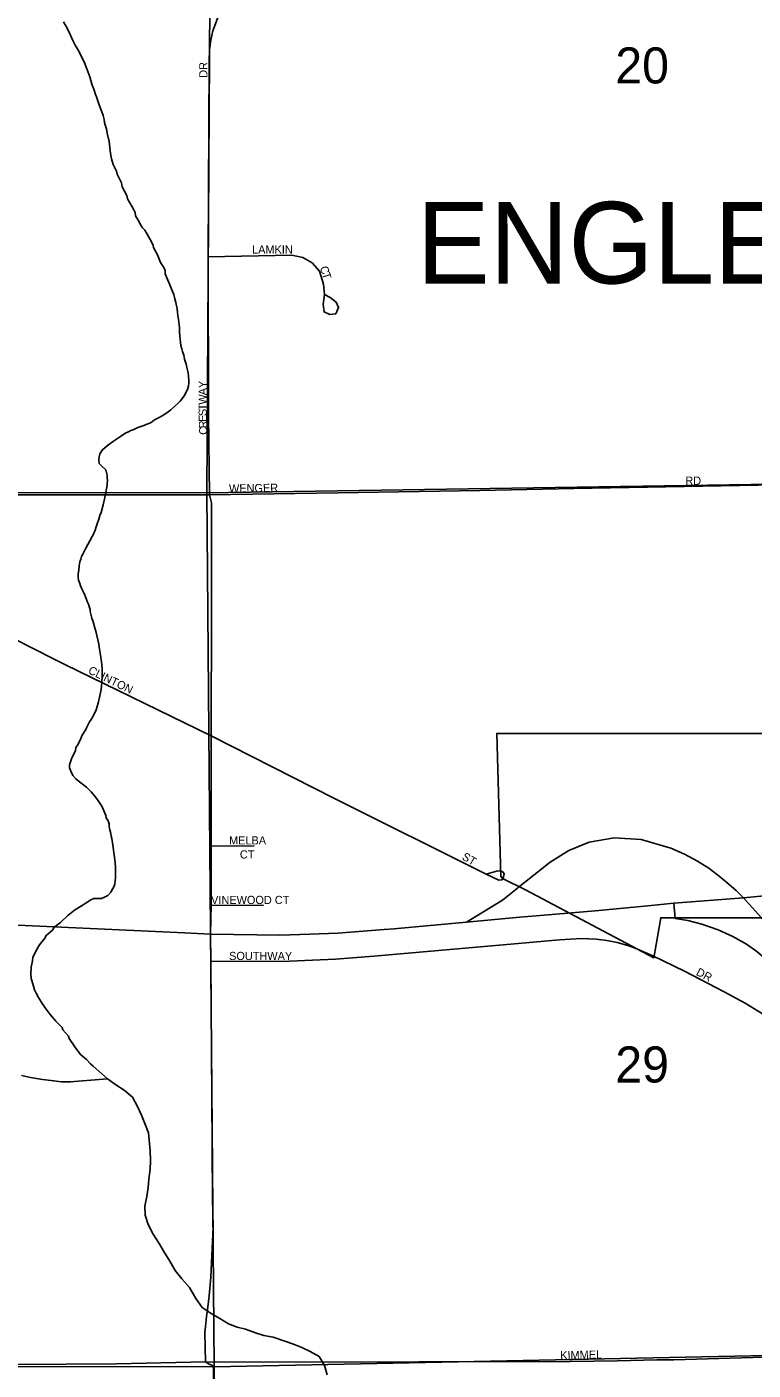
# Model space of a CAD drawing. Extents: x -209 to 4852, y 0 to 905.
# Drawn here: x 301.87 to 318.72, y 258.31 to 289.5 of the extents above; entities that cross this region are included whole.
import ezdxf

# ---------------------------------------------------------------- set-up
doc = ezdxf.new("R2010")
doc.units = 0
for name, color, linetype in [('GM_X_Airport_Location_Class_2', 7, 'Continuous'), ('GM_X_Airport_Location_Class_3', 7, 'Continuous'), ('GM_X_Corporation_Text', 7, 'Continuous'), ('GM_X_County_Road', 7, 'Continuous'), ('GM_X_County_Subdivision_Text', 7, 'Continuous'), ('GM_X_Minor_River', 7, 'Continuous'), ('GM_X_Rail_Line', 7, 'Continuous'), ('GM_X_Rail_Line_Text', 7, 'Continuous'), ('GM_X_Township_Road_Text', 7, 'Continuous'), ('GM_X_US_Location', 7, 'Continuous')]:
    doc.layers.add(name, color=color, linetype=linetype)

msp = doc.modelspace()

# ---------------------------------------------------------------- linework, layer by layer
at = {"layer": 'GM_X_Airport_Location_Class_2'}
for points in [[(306.151, 276.018), (306.154, 278.445), (306.104, 278.631), (306.08, 280.477), (306.078, 284.16), (306.1, 288.69), (306.105, 288.965), (306.136, 289.184), (306.182, 289.408), (306.755, 290.932), (306.847, 291.166), (306.919, 291.465), (306.951, 291.65), (306.96, 292.793), (306.941, 295.117)], [(308.77, 283.284), (308.744, 283.05), (308.766, 282.879), (308.897, 282.816), (309.034, 282.834), (309.099, 282.983), (309.042, 283.109), (308.908, 283.213), (308.77, 283.284), (308.752, 283.526), (308.655, 283.823), (308.491, 284.016), (308.269, 284.142), (308.016, 284.194), (306.078, 284.16)], [(306.104, 278.631), (309.088, 278.679), (312.38, 278.737), (314.558, 278.78), (318.401, 278.848), (321.413, 278.904), (323.667, 278.95), (326.212, 279)], [(302.751, 274.698), (302.5, 274.82), (299.083, 276.552), (298.695, 276.76), (298.154, 277.102), (297.632, 277.464), (296.587, 278.211), (296.437, 278.312), (296.243, 278.443), (295.999, 278.584), (295.748, 278.697)], [(296.313, 278.705), (296.382, 278.706), (300.751, 278.634), (306.104, 278.631)], [(306.137, 268.801), (306.144, 269.101), (306.146, 270.479), (306.148, 273.04), (306.151, 276.018)], [(312.527, 269.829), (312.793, 269.907), (312.899, 269.892), (312.94, 269.833), (312.928, 269.764), (312.891, 269.699), (312.815, 269.687), (312.527, 269.829), (308.991, 271.59), (306.148, 273.04), (302.751, 274.698)], [(306.146, 270.479), (307.146, 270.485)], [(319.753, 258.64), (316.873, 258.552), (316.481, 258.554), (315.56, 258.527), (313.932, 258.51), (312.115, 258.512), (309.806, 258.502), (306.015, 258.507), (303.946, 258.463), (301.605, 258.442), (301.494, 258.46), (301.357, 258.517), (301.229, 258.621), (300.836, 259.306), (300.487, 259.87), (299.862, 260.938), (298.65, 262.94), (297.427, 264.965), (296.635, 266.302), (296.473, 266.624), (296.353, 266.993), (295.84, 268.912), (295.725, 269.35), (295.703, 269.423)], [(306.1, 238.48), (306.099, 240.648), (306.131, 244.232), (306.178, 249.067), (306.199, 253.9), (306.197, 258.112), (306.198, 258.373), (306.163, 258.431), (306.096, 258.455), (306.015, 258.507), (305.998, 259.187), (306.013, 259.33), (306.04, 259.558), (306.065, 259.773), (306.095, 260.041), (306.138, 260.475), (306.194, 261.63), (306.179, 262.301), (306.16, 264.651), (306.139, 267.799), (306.129, 268.434), (306.137, 268.801)], [(306.144, 269.101), (307.356, 269.105)], [(306.139, 267.799), (307.962, 267.805), (309.031, 267.851), (309.916, 267.921), (312.917, 268.185), (314.228, 268.3), (314.738, 268.333), (315.076, 268.32), (315.321, 268.291), (315.563, 268.242), (315.813, 268.168), (315.98, 268.108), (316.391, 267.928), (317.124, 267.572), (318.041, 267.098), (318.528, 266.831), (319.233, 266.399), (320.088, 265.864), (320.164, 265.831), (320.247, 265.831), (320.567, 266.003)]]:
    msp.add_lwpolyline(points, dxfattribs=at)
at = {"layer": 'GM_X_County_Road'}
for points in [[(304.899, 284.203), (304.811, 284.372), (304.797, 284.425), (304.768, 284.494), (304.695, 284.632), (304.658, 284.686), (304.606, 284.778), (304.554, 284.832), (304.517, 284.894), (304.451, 285.009), (304.392, 285.109), (304.386, 285.185), (304.349, 285.246), (304.312, 285.316), (304.202, 285.508), (304.188, 285.584), (304.078, 285.783), (304.065, 285.875), (303.962, 286.074), (303.948, 286.143), (303.875, 286.304), (303.832, 286.434), (303.811, 286.556), (303.785, 286.762), (303.779, 286.838), (303.729, 287.029), (303.723, 287.09), (303.673, 287.273), (303.667, 287.349), (303.638, 287.441), (303.537, 287.709), (303.486, 287.869), (303.465, 287.923), (303.429, 288.03), (303.407, 288.091), (303.385, 288.145), (303.357, 288.252), (303.328, 288.336), (303.263, 288.519), (303.198, 288.688), (303.125, 288.833), (303.066, 288.949), (303.014, 289.033), (302.985, 289.087), (302.941, 289.164), (302.875, 289.317), (302.802, 289.47), (302.721, 289.616)], [(303.342, 275.922), (303.336, 275.975), (303.314, 276.044), (303.3, 276.097), (303.271, 276.159), (303.249, 276.227), (303.213, 276.304), (303.184, 276.373), (303.147, 276.45), (303.118, 276.519), (303.096, 276.572), (303.068, 276.656), (303.061, 276.725), (303.063, 276.801), (303.072, 276.884), (303.081, 276.983), (303.098, 277.074), (303.122, 277.142), (303.138, 277.202), (303.177, 277.27), (303.233, 277.383), (303.382, 277.669), (303.414, 277.722), (303.453, 277.813), (303.477, 277.888), (303.51, 277.986), (303.541, 278.069), (303.566, 278.153), (303.59, 278.221), (303.639, 278.402), (303.663, 278.501), (303.68, 278.569), (303.688, 278.622), (303.705, 278.682), (303.713, 278.735), (303.722, 278.804), (303.731, 278.887), (303.74, 278.963), (303.734, 279.039), (303.735, 279.092), (303.721, 279.153), (303.699, 279.215), (303.61, 279.3), (303.55, 279.362), (303.536, 279.438), (303.545, 279.514), (303.562, 279.582), (303.624, 279.68), (303.74, 279.776), (303.878, 279.88), (304.04, 279.984), (304.163, 280.073), (304.224, 280.095), (304.278, 280.124), (304.354, 280.153), (304.446, 280.197), (304.584, 280.24), (304.637, 280.262), (304.698, 280.291), (304.752, 280.313), (304.829, 280.373), (304.921, 280.417), (305.005, 280.468), (305.113, 280.535), (305.213, 280.609), (305.305, 280.691), (305.375, 280.751), (305.429, 280.811), (305.483, 280.878), (305.515, 280.931), (305.594, 281.081), (305.618, 281.165), (305.626, 281.225), (305.628, 281.286), (305.622, 281.377), (305.608, 281.469), (305.587, 281.56), (305.566, 281.667), (305.53, 281.782), (305.509, 281.873), (305.481, 281.958), (305.467, 282.026), (305.445, 282.103), (305.419, 282.316), (305.413, 282.415), (305.407, 282.506), (305.388, 282.712), (305.374, 282.788), (305.368, 282.864), (305.355, 282.948), (305.327, 283.101), (305.306, 283.185), (305.277, 283.284), (305.234, 283.391), (305.19, 283.506), (305.117, 283.674), (305.081, 283.766), (305.075, 283.842), (305.046, 283.911), (304.972, 284.027), (304.899, 284.203)], [(303.406, 265.369), (303.347, 265.423), (303.25, 265.524), (303.115, 265.64), (302.982, 265.817), (302.849, 266.01), (302.835, 266.063), (302.708, 266.21), (302.687, 266.271), (302.545, 266.418), (302.411, 266.572), (302.315, 266.696), (302.226, 266.827), (302.138, 266.965), (302.086, 267.065), (302.05, 267.141), (302.021, 267.226), (301.985, 267.355), (301.971, 267.409), (301.965, 267.508), (301.968, 267.667), (302.001, 267.819), (302.01, 267.895), (302.089, 268.053), (302.16, 268.189), (302.292, 268.346), (302.308, 268.399), (302.47, 268.533), (302.494, 268.586), (302.648, 268.704), (302.818, 268.869), (302.972, 268.988), (303.156, 269.098), (303.225, 269.143), (303.287, 269.187), (303.356, 269.232), (303.425, 269.261), (303.539, 269.259), (303.6, 269.265), (303.684, 269.302), (303.745, 269.331), (303.815, 269.406), (303.862, 269.496), (303.893, 269.549), (303.909, 269.602), (303.918, 269.663), (303.927, 269.754), (303.929, 269.86), (303.924, 269.974), (303.919, 270.103), (303.865, 270.5), (303.838, 270.652), (303.823, 270.706), (303.817, 270.774), (303.796, 270.858), (303.782, 270.927), (303.776, 270.995), (303.754, 271.064), (303.71, 271.133), (303.703, 271.187), (303.638, 271.34), (303.609, 271.409), (303.535, 271.524), (303.446, 271.64), (303.364, 271.74), (303.252, 271.849), (303.088, 271.973), (303.005, 272.043), (302.938, 272.12), (302.887, 272.22), (302.858, 272.296), (302.859, 272.365), (302.908, 272.501), (302.995, 272.697), (303.004, 272.765), (303.043, 272.825), (303.105, 272.938), (303.153, 273.051), (303.239, 273.187), (303.263, 273.24), (303.326, 273.36), (303.365, 273.42), (303.412, 273.511), (303.475, 273.639), (303.524, 273.797), (303.565, 273.964), (303.59, 274.116), (303.608, 274.275), (303.619, 274.442), (303.62, 274.495), (303.614, 274.602), (303.602, 274.754), (303.582, 274.914), (303.547, 275.097), (303.541, 275.166), (303.492, 275.364), (303.478, 275.44), (303.428, 275.601), (303.406, 275.685), (303.378, 275.769), (303.342, 275.922)], [(303.406, 265.369), (303.74, 265.076), (303.935, 264.936), (304.13, 264.812), (304.324, 264.649), (304.435, 264.434), (304.53, 264.235), (304.61, 264.036), (304.69, 263.822), (304.729, 263.411), (304.74, 263.175), (304.729, 262.978), (304.703, 262.75), (304.684, 262.553), (304.651, 262.348), (304.609, 262.121), (304.613, 261.908), (304.685, 261.694), (304.803, 261.472), (304.936, 261.257), (305.047, 261.065), (305.187, 260.843), (305.313, 260.628), (305.461, 260.435), (305.64, 260.235), (305.787, 259.974), (305.936, 259.766), (306.146, 259.626), (306.349, 259.516), (306.544, 259.391), (306.747, 259.312), (306.944, 259.263), (307.17, 259.183), (307.366, 259.119), (307.585, 259.078), (307.857, 258.99), (308.053, 258.918), (308.249, 258.839), (308.445, 258.744), (308.648, 258.627), (308.773, 258.42), (308.838, 258.206)], [(301.746, 265.155), (301.958, 265.106), (302.23, 265.063), (302.434, 265.037), (302.677, 265.01), (302.882, 265.007), (303.071, 265.019), (303.74, 265.076)]]:
    msp.add_lwpolyline(points, dxfattribs=at)
at = {"layer": 'GM_X_County_Subdivision_Text'}
for points in [[(318.06, 269.672), (317.929, 269.778), (317.688, 269.963), (317.427, 270.127), (317.124, 270.289), (316.807, 270.43), (316.117, 270.63), (315.494, 270.673), (314.915, 270.573), (314.442, 270.375), (314.005, 270.109), (313.268, 269.515)], [(313.268, 269.515), (313.25, 269.5), (312.904, 269.221), (312.069, 268.712)], [(318.926, 268.789), (318.902, 268.825), (318.495, 269.278), (318.326, 269.448), (318.117, 269.625), (318.06, 269.672)]]:
    msp.add_lwpolyline(points, dxfattribs=at)
at = {"layer": 'GM_X_Minor_River'}
for points in [[(286.633, 298.983), (306.169, 298.948), (306.048, 278.677), (286.724, 278.709)], [(306.169, 298.948), (326.211, 298.849), (326.25, 278.99), (306.048, 278.677)], [(306.048, 278.677), (326.25, 278.99), (326.2, 258.803), (306.215, 258.387)], [(286.724, 278.709), (306.048, 278.677), (306.215, 258.387), (286.671, 258.401), (286.653, 258.613)], [(326.2, 258.803), (326.237, 238.463), (325.389, 238.449), (306.11, 238.466), (306.215, 258.387)], [(306.215, 258.387), (306.11, 238.466), (305.253, 238.43), (286.611, 238.471), (286.671, 258.401)]]:
    msp.add_lwpolyline(points, close=True, dxfattribs=at)
at = {"layer": 'GM_X_Rail_Line'}
msp.add_lwpolyline([(316.875, 269.151), (316.908, 268.796), (317.2, 268.753), (317.527, 268.663), (317.902, 268.535), (318.248, 268.377), (318.565, 268.199), (318.802, 268.03), (319.01, 267.852), (319.329, 267.588), (319.967, 266.761), (320.068, 266.827)], dxfattribs=at)
at = {"layer": 'GM_X_Rail_Line_Text'}
for points in [[(318.495, 269.278), (320.257, 269.447), (320.513, 269.466)], [(316.275, 269.092), (316.875, 269.151), (318.495, 269.278)], [(310.157, 268.54), (310.385, 268.557), (312.069, 268.712), (313.308, 268.829), (313.871, 268.878)], [(313.871, 268.878), (315.049, 268.978), (316.272, 269.091), (316.275, 269.092)], [(301.489, 268.65), (305.524, 268.462)], [(308.432, 268.435), (309.085, 268.456), (310.157, 268.54)], [(305.524, 268.462), (306.129, 268.434), (307.739, 268.412), (308.432, 268.435)]]:
    msp.add_lwpolyline(points, dxfattribs=at)
at = {"layer": 'GM_X_US_Location'}
for points in [[(324.51, 273.095), (312.768, 273.094), (312.861, 269.78), (312.905, 269.726), (313.437, 269.464), (316.411, 267.883), (316.575, 268.815), (321.545, 268.815)], [(321.545, 268.815), (316.575, 268.815), (316.411, 267.883), (313.437, 269.464), (312.905, 269.726), (312.861, 269.78), (312.768, 273.094), (324.51, 273.095)], [(321.545, 268.815), (316.575, 268.815), (316.411, 267.883), (313.437, 269.464), (312.905, 269.726), (312.861, 269.78), (312.768, 273.094), (324.51, 273.095)]]:
    msp.add_lwpolyline(points, dxfattribs=at)

# ---------------------------------------------------------------- texts
at = {"layer": 'GM_X_Airport_Location_Class_3'}
for s, height, rotation, p in [('DR', 0.1894, 90, (306.058, 288.315)), ('LAMKIN', 0.1894, 0, (307.094, 284.234)), ('C', 0.189, 291.6616, (308.658, 283.901)), ('T', 0.189, 287.7436, (308.712, 283.765)), ('Y', 0.189, 90, (306.042, 281.111)), ('A', 0.189, 90, (306.042, 280.945)), ('W', 0.189, 90, (306.042, 280.728)), ('T', 0.189, 90.0273, (306.042, 280.595)), ('S', 0.189, 90.6011, (306.043, 280.462)), ('E', 0.189, 91.8309, (306.047, 280.33)), ('R', 0.189, 92.1192, (306.053, 280.18)), ('C', 0.189, 92.0888, (306.058, 280.03)), ('WENGER', 0.1894, 0.9705, (306.56, 278.684)), ('RD', 0.1894, 0, (317.144, 278.867)), ('CLINTON', 0.1894, 333.8521, (303.276, 274.497)), ('MELBA', 0.1894, 0, (306.561, 270.517)), ('CT', 0.1894, 0, (306.811, 270.191)), ('ST', 0.1894, 330.2568, (311.945, 270.179)), ('VINEWOOD CT', 0.18939, 0, (306.144, 269.134)), ('SOUTHWAY', 0.1894, 0, (306.561, 267.834)), ('DR', 0.1894, 332.1086, (317.377, 267.496)), ('KIMMEL', 0.1894, 1.0225, (314.243, 258.565))]:
    msp.add_text(s, height=height, rotation=rotation, dxfattribs=at).set_placement(p)
at = {"layer": 'GM_X_Corporation_Text'}
msp.add_text('ENGLEWOOD', height=1.8939, rotation=0, dxfattribs=at).set_placement((310.915, 283.539))
at = {"layer": 'GM_X_Township_Road_Text'}
for s, p in [('20', (315.519, 288.183)), ('29', (315.519, 264.991))]:
    msp.add_text(s, height=0.8371, rotation=0, dxfattribs=at).set_placement(p)

doc.saveas('drawing.dxf')
